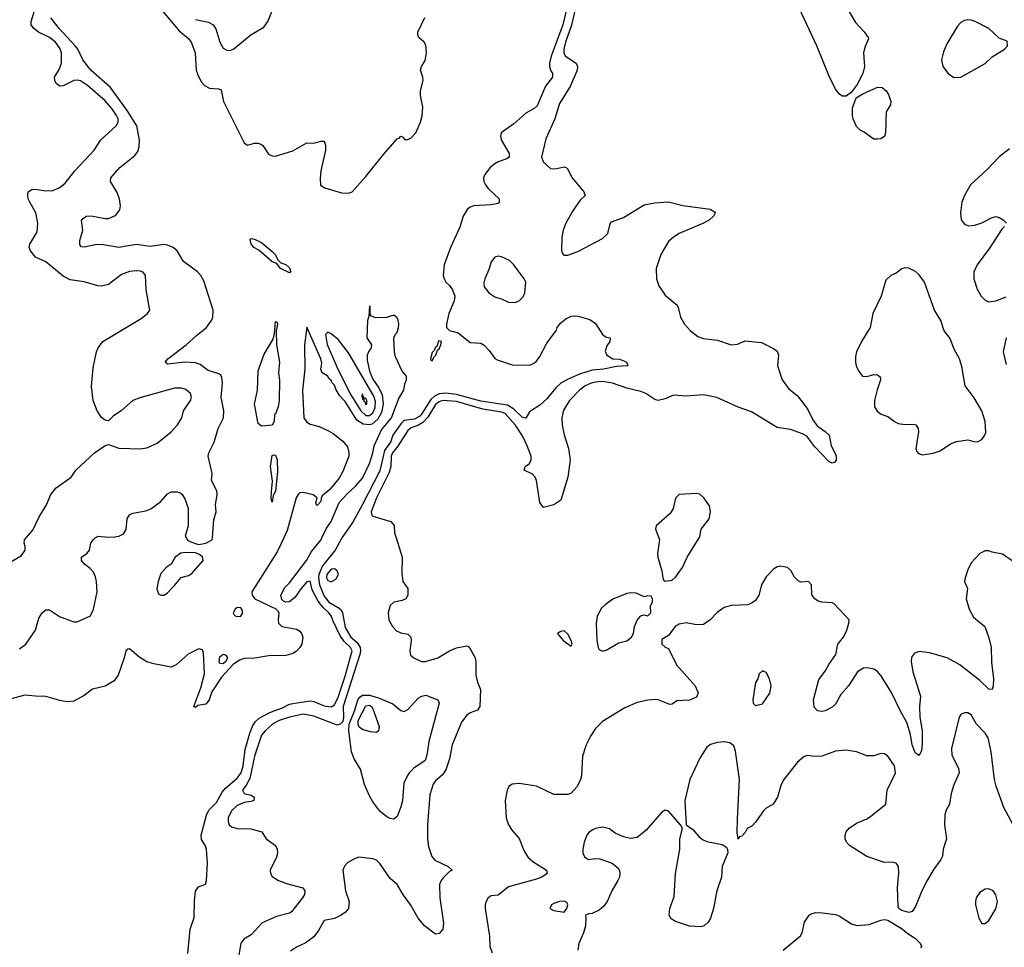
# Model space of a CAD drawing. Header units: inches. Extents: x 1550315 to 1685896, y 510706 to 640504.
# Tile 303 of 452: x 1640680 to 1646340, y 587646 to 592980. Entities that reach past the tile are written whole.
import ezdxf

# ---------------------------------------------------------------- set-up
doc = ezdxf.new("R2010")
doc.units = ezdxf.units.IN
doc.header["$MEASUREMENT"] = 0
doc.layers.add('B6548', color=7, linetype='Continuous')
doc.layers.add('B6549', color=7, linetype='Continuous')

msp = doc.modelspace()

# ---------------------------------------------------------------- linework, layer by layer
at = {"layer": 'B6548', "color": 5}
for points, elevation in [([(1640342.8, 590000), (1640344.9, 589990), (1640341, 589950), (1640412, 589930), (1640510.3, 589930.3), (1640545.8, 589925.8), (1640558.6, 589918.5), (1640586, 589890), (1640610, 589852), (1640690, 589899.3), (1640711.3, 589930), (1640711.5, 589950), (1640705.1, 589970), (1640707.6, 589990), (1640716.3, 590000)], 480), ([(1642198, 590000), (1642159.3, 589920.7), (1642014.2, 589690), (1642015.5, 589670), (1642030.9, 589650), (1642151.7, 589591.7), (1642161.9, 589581.9), (1642168.4, 589570), (1642164.5, 589530), (1642167.7, 589510), (1642186.4, 589490), (1642270, 589474.5), (1642290, 589463.1), (1642300.3, 589450), (1642306.4, 589430), (1642300.9, 589390), (1642289.8, 589370), (1642270, 589349.2), (1642250, 589335.9), (1642210, 589323.6), (1642110, 589323), (1642031.4, 589308.6), (1641970, 589306.3), (1641942.4, 589297.6), (1641907.6, 589272.4), (1641839.8, 589200.2), (1641784, 589116), (1641768.6, 589070), (1641750, 589043.2), (1641703.3, 589036.7), (1641690, 589024.6), (1641680.5, 589030), (1641721.5, 589138.5), (1641742, 589218), (1641736.7, 589336.7), (1641730, 589356.4), (1641710, 589363.1), (1641648.9, 589331.1), (1641579.3, 589270), (1641550, 589257.3), (1641450, 589276.4), (1641410, 589288.5), (1641370, 589311.8), (1641310, 589363), (1641300.5, 589359.5), (1641290, 589351), (1641280.7, 589310), (1641246, 589210), (1641222.2, 589177.7), (1641170, 589148), (1641099, 589130), (1641050, 589094.8), (1640990, 589062), (1640950, 589058), (1640910, 589064.4), (1640830, 589088.9), (1640770, 589089.2), (1640710, 589095.9), (1640609.3, 589070)], 440), ([(1640677.8, 589362.2), (1640714.5, 589390), (1640769.5, 589470), (1640790, 589538), (1640809.2, 589570), (1640830, 589586.8), (1640850, 589587.3), (1640908.4, 589548.4), (1640990, 589517), (1641010, 589518), (1641087.3, 589552.7), (1641103.1, 589590), (1641124, 589690), (1641121.2, 589750), (1641116, 589776), (1641103.6, 589803.6), (1641084.9, 589824.9), (1641051.5, 589850), (1641035.6, 589870), (1641035.1, 589890), (1641065.2, 589910), (1641081.2, 589930), (1641089.3, 589970), (1641101.2, 589990), (1641112.7, 590000)], 460), ([(1641637, 590000), (1641646, 589986), (1641687.5, 589967.5), (1641710, 589962.6), (1641749.8, 589970.2), (1641786.6, 589990), (1641787.3, 590000)], 460), ([(1641645.2, 587610), (1641659, 587750), (1641682.6, 587817.4), (1641685, 587915), (1641691.1, 587968.9), (1641707.1, 587992.9), (1641747.3, 588010), (1641752.7, 588030), (1641759.3, 588130), (1641752.5, 588207.5), (1641748.4, 588230), (1641725.5, 588265.5), (1641722.2, 588290), (1641753.8, 588406.2), (1641766.1, 588433.9), (1641810, 588478.5), (1641842.8, 588537.2), (1641860.5, 588559.5), (1641930, 588619.2), (1641953.6, 588650), (1641964.5, 588690), (1641976, 588784), (1642002.3, 588877.7), (1642019.1, 588920.9), (1642034.8, 588945.2), (1642056.3, 588963.7), (1642121.1, 588998.9), (1642190, 589023.7), (1642230, 589043.7), (1642250, 589048.1), (1642350, 589062.6), (1642370, 589060.4), (1642430, 589035.2), (1642470.6, 589029.4), (1642490, 589039.5), (1642510, 589085.3), (1642550, 589205), (1642591.5, 589350), (1642580.8, 589370), (1642544, 589404), (1642520.5, 589440.5), (1642480.8, 589520.8), (1642470, 589552.1), (1642457, 589570), (1642421.6, 589601.6), (1642396.2, 589636.2), (1642361.2, 589701.2), (1642350, 589751.1), (1642330, 589747.7), (1642297.3, 589710), (1642261.7, 589658.4), (1642230, 589632.9), (1642210, 589630.1), (1642196.4, 589636.4), (1642186.7, 589646.7), (1642181.4, 589670), (1642204.5, 589715.5), (1642230, 589742.3), (1642327.8, 589870), (1642357.8, 589922.2), (1642410, 589986.4), (1642416.5, 590000)], 440), ([(1642531.3, 590000), (1642526.7, 589993.3), (1642493.2, 589930), (1642421, 589839), (1642399.1, 589790), (1642397, 589770), (1642403.6, 589730), (1642430, 589664.4), (1642457.3, 589630), (1642516.6, 589596.6), (1642526.6, 589586.6), (1642535, 589570), (1642550, 589484.7), (1642582.4, 589430), (1642618.9, 589398.9), (1642637.4, 589370), (1642639.2, 589350), (1642634.9, 589330), (1642538.3, 589030), (1642541.1, 588970), (1642536.2, 588943.8), (1642522.7, 588930), (1642504.2, 588924.2), (1642370, 588975.9), (1642310, 588985.8), (1642230.3, 588970), (1642171.7, 588950), (1642132.4, 588930), (1642090, 588891.6), (1642070, 588866.3), (1642030, 588744.4), (1642002.6, 588617.4), (1641982, 588578), (1641960.7, 588550), (1641970.2, 588530.2), (1642010, 588520.2), (1642028.2, 588510), (1642025.5, 588490), (1642010, 588483.5), (1641970, 588478.2), (1641930, 588460.7), (1641897.5, 588430), (1641878.2, 588390), (1641877.1, 588370), (1641882.8, 588350), (1641898, 588338), (1641930, 588329.6), (1642007.5, 588327.5), (1642072.4, 588310), (1642096.4, 588270), (1642150.9, 588230.9), (1642160.3, 588210), (1642161.5, 588190), (1642155.8, 588164.2), (1642118.7, 588090), (1642120.4, 588070), (1642130, 588054), (1642166.8, 588030), (1642212.7, 588012.7), (1642308, 587988), (1642319.1, 587970), (1642316, 587950), (1642304.7, 587930), (1642242.4, 587850), (1642230, 587843.1), (1642156, 587824), (1642074.2, 587785.8), (1642010, 587718.7), (1641967.6, 587692.4), (1641950.3, 587669.7), (1641933.3, 587566.7)], 460), ([(1642843.3, 590000), (1642877.3, 589890), (1642876.2, 589796.2), (1642882, 589750), (1642910.3, 589710), (1642910.2, 589670.2), (1642898.6, 589650), (1642878.9, 589641.1), (1642830, 589631.4), (1642808.4, 589611.6), (1642798.3, 589570), (1642801.4, 589530), (1642821.8, 589490), (1642845, 589465), (1642870, 589453.4), (1642910, 589446.7), (1642927.8, 589430), (1642930.8, 589409.2), (1642922.9, 589350), (1642926.1, 589326.1), (1642944.4, 589310), (1642990, 589290.2), (1643012.7, 589290), (1643083.7, 589310), (1643150, 589351.5), (1643190, 589368), (1643250, 589380.3), (1643257, 589377), (1643270, 589363), (1643296.9, 589310), (1643301.8, 589290), (1643302.2, 589210), (1643311, 589171), (1643327.9, 589127.9), (1643324.4, 589030), (1643310.4, 589010), (1643270, 588994.2), (1643250, 588980.8), (1643219.7, 588940.3), (1643165.9, 588810), (1643149.4, 588730), (1643130, 588665.6), (1643110, 588636.9), (1643070, 588603.9), (1643055.6, 588584.4), (1643036.7, 588523.3), (1643023.4, 588350), (1643024.1, 588270), (1643030, 588225.7), (1643048.9, 588168.9), (1643066.2, 588146.2), (1643142.4, 588110), (1643166, 588090), (1643150, 588081.5), (1643113.7, 588046.3), (1643101.6, 588030), (1643093.5, 588006.5), (1643093.9, 587930), (1643115.5, 587784.5), (1643112.4, 587750), (1643090, 587725.2), (1643070, 587722), (1643006, 587770), (1642970, 587814), (1642927.4, 587887.4), (1642885, 587945), (1642850, 588008), (1642810, 588041.3), (1642750, 588127.8), (1642730, 588146.8), (1642710, 588154.6), (1642630, 588164.7), (1642604.5, 588155.5), (1642566.7, 588133.3), (1642547.1, 588112.9), (1642536.5, 588090), (1642553, 587970), (1642573.2, 587910), (1642570, 587869.7), (1642552.7, 587847.3), (1642528.2, 587830), (1642490, 587811.1), (1642430, 587799.5), (1642397.5, 587742.5), (1642370, 587706.2), (1642321.3, 587670), (1642270, 587647.5), (1642237, 587623)], 480), ([(1644353.4, 590000), (1644357, 589990), (1644346.7, 589910), (1644348.4, 589890), (1644370.6, 589810), (1644376, 589770), (1644379.6, 589759.6), (1644390, 589751.3), (1644430, 589757.3), (1644450, 589774), (1644489.6, 589830), (1644516.2, 589890), (1644585.7, 590000)], 520), ([(1646441, 589830), (1646330, 589906), (1646270, 589918), (1646250, 589926.3), (1646230, 589925.4), (1646198.7, 589910), (1646150, 589856.9), (1646130, 589817), (1646114, 589770), (1646111.7, 589750), (1646128.9, 589710), (1646120.8, 589650), (1646138, 589590), (1646163.5, 589543.5), (1646227, 589490), (1646250, 589426), (1646263.6, 589370), (1646265.7, 589285.7), (1646276.9, 589190), (1646275.8, 589150), (1646270, 589129.3), (1646250, 589129.6), (1646199.7, 589179.7), (1646083.5, 589270), (1646010.5, 589310.5), (1645910, 589338.8), (1645852.7, 589347.3), (1645823.4, 589336.6), (1645805.8, 589314.1), (1645803.7, 589290), (1645814.4, 589230), (1645858.4, 589090), (1645852.8, 589030), (1645853.6, 588970), (1645868, 588890), (1645867.3, 588812.7), (1645863, 588777), (1645850, 588749.6), (1645830, 588761.6), (1645826, 588770), (1645810.9, 588810), (1645799.6, 588870), (1645779.6, 588939.6), (1645743.4, 589003.4), (1645691.3, 589111.3), (1645629.9, 589209.9), (1645610, 589232.9), (1645590, 589245.8), (1645553.6, 589253.6), (1645530, 589251.5), (1645496.5, 589230), (1645443.8, 589150), (1645399.8, 589099.8), (1645370, 589044.2), (1645350, 589026.6), (1645310, 589006.6), (1645290, 589002.6), (1645265.7, 589005.7), (1645246.1, 589026.1), (1645242.4, 589070), (1645273.7, 589186.3), (1645310, 589233.1), (1645330, 589271.6), (1645370.8, 589330), (1645383.5, 589390), (1645414.6, 589430), (1645435.3, 589470), (1645446.4, 589510), (1645447.4, 589530), (1645360.9, 589620.9), (1645350, 589627.3), (1645290, 589630.9), (1645270, 589636.9), (1645249.6, 589650), (1645232.6, 589672.6), (1645231.1, 589731.1), (1645214, 589750), (1645170, 589746), (1645153.8, 589753.8), (1645134.5, 589774.5), (1645112.7, 589812.7), (1645093.2, 589830), (1645050, 589837.6), (1645030, 589831.6), (1645010, 589818.4), (1644970, 589777), (1644943.6, 589730), (1644928.9, 589670), (1644910, 589640.7), (1644890, 589626.6), (1644864.4, 589615.6), (1644770, 589611.9), (1644730, 589600.3), (1644688.2, 589571.8), (1644648.9, 589530), (1644610, 589503.1), (1644570, 589500.4), (1644510, 589512.3), (1644470, 589505.1), (1644448, 589490), (1644410, 589439), (1644370, 589415.3), (1644371.3, 589390), (1644390, 589371.3), (1644410, 589364.7), (1644455.3, 589270), (1644563.1, 589150), (1644580.3, 589110), (1644570, 589084.5), (1644530, 589067.8), (1644456.8, 589063.2), (1644430, 589044), (1644417.3, 589042.7), (1644350, 589069.7), (1644331.7, 589071.7), (1644290, 589067.7), (1644230, 589053.8), (1644157.6, 589022.4), (1644030, 588943.6), (1643990, 588904.2), (1643960.5, 588859.5), (1643935.5, 588810), (1643914.9, 588745.1), (1643908.9, 588631.1), (1643903.7, 588610), (1643884.4, 588570), (1643847.3, 588530), (1643830, 588523.9), (1643750, 588524.4), (1643650, 588572.7), (1643550, 588588.7), (1643510, 588584.4), (1643492, 588570), (1643481.5, 588550), (1643470.2, 588490), (1643476.5, 588390), (1643489, 588350), (1643510, 588318.4), (1643551.4, 588271.4), (1643579.6, 588199.6), (1643603.2, 588163.2), (1643630, 588139.7), (1643707.4, 588090), (1643711.7, 588070), (1643681.1, 588050), (1643650, 588038.3), (1643490, 587994.1), (1643430, 587945.7), (1643390, 587942.6), (1643372.4, 587930), (1643360.9, 587910), (1643354.6, 587890), (1643355.3, 587870), (1643379.7, 587710), (1643382.3, 587650), (1643394.8, 587614.8)], 520), ([(1646389.8, 588349.8), (1646336.5, 588450), (1646293.1, 588573.1), (1646284.1, 588610), (1646264.8, 588770), (1646247.1, 588850), (1646230, 588878), (1646179.7, 588930), (1646150, 588982.7), (1646130, 588995.1), (1646110, 588995.1), (1646092.5, 588987.5), (1646080.4, 588970), (1646035.8, 588790), (1646038.4, 588750), (1646076.7, 588676.7), (1646079.5, 588650), (1646050, 588581.2), (1646034.4, 588530), (1646025, 588470), (1646005.4, 588434.6), (1645997.9, 588410), (1645995.8, 588350), (1646006.4, 588270), (1645987.4, 588210), (1645983.7, 588170), (1645975.3, 588150), (1645930.1, 588089.9), (1645896.2, 588030), (1645865.8, 587970), (1645830, 587881.2), (1645810, 587852.7), (1645790, 587846), (1645750, 587858), (1645733.2, 587870), (1645730, 587878), (1645726.4, 587990), (1645734.2, 588074.1), (1645731.1, 588111.1), (1645717.2, 588130), (1645695.1, 588135.1), (1645650, 588132.8), (1645550, 588168.3), (1645450, 588232.3), (1645432.3, 588250), (1645425.1, 588270), (1645425.1, 588290), (1645431.5, 588310), (1645447.9, 588332), (1645490, 588359.5), (1645550, 588384.6), (1645570, 588397.4), (1645659.3, 588470), (1645666, 588550), (1645714.3, 588650), (1645707.8, 588690), (1645670, 588744.5), (1645650, 588758.4), (1645630, 588760.7), (1645590, 588747.6), (1645550, 588747.1), (1645489.2, 588770), (1645430, 588780.3), (1645370, 588773.1), (1645290, 588745.7), (1645250, 588743.5), (1645210, 588748.3), (1645190, 588742.6), (1645150.2, 588709.8), (1645071.5, 588610), (1645057.8, 588582.2), (1645035.8, 588510), (1645010, 588469.6), (1644970, 588445.2), (1644954.8, 588430), (1644910, 588365.2), (1644890, 588344), (1644862, 588330), (1644850, 588306), (1644830, 588286), (1644818, 588282), (1644810, 588268), (1644804, 588304), (1644805.4, 588385.4), (1644818, 588610), (1644793.8, 588773.8), (1644784.1, 588804.1), (1644762.7, 588822.7), (1644730, 588827), (1644690, 588822.9), (1644650, 588813), (1644630, 588797.6), (1644590, 588734), (1644532.4, 588610), (1644502.8, 588490), (1644511, 588350), (1644550, 588323), (1644583.4, 588283.4), (1644605.3, 588265.3), (1644630, 588254.7), (1644717, 588237), (1644742.8, 588222.8), (1644748, 588208), (1644750.7, 588190), (1644718.2, 588110), (1644714.2, 588050), (1644686.7, 587970), (1644668.8, 587870), (1644650, 587813.2), (1644636.3, 587790), (1644614.8, 587770), (1644596, 587764), (1644530, 587768.5), (1644450, 587795.1), (1644424.2, 587810), (1644412.8, 587830), (1644416, 587870), (1644441, 587939), (1644449.8, 588070), (1644474.5, 588210), (1644475.1, 588270), (1644489.2, 588330), (1644479, 588350), (1644410, 588429), (1644390, 588435.3), (1644370, 588424), (1644280.4, 588319.6), (1644230, 588278), (1644190, 588272.6), (1644150, 588280.5), (1644102.2, 588302.2), (1644070, 588327.3), (1644030, 588336.9), (1643990, 588329.6), (1643970, 588319.6), (1643950, 588304.2), (1643940.3, 588290), (1643924.4, 588250), (1643917.3, 588210), (1643916.5, 588190), (1643925.7, 588165.7), (1643950, 588151.8), (1643990, 588157.1), (1644014.9, 588154.9), (1644084.7, 588130), (1644120.5, 588100.5), (1644128.3, 588088.3), (1644130.3, 588070), (1644127.8, 588050), (1644118.6, 588030), (1644082.6, 587970), (1644057.3, 587910), (1644037.2, 587882.8), (1644010, 587858.7), (1643970, 587840.9), (1643950, 587839.3), (1643931.3, 587830), (1643934.8, 587814.8), (1643932.7, 587770), (1643921.3, 587730), (1643893, 587667), (1643887.6, 587630)], 540), ([(1645069, 587630), (1645167.6, 587712.4), (1645177, 587730), (1645191.8, 587790), (1645217.2, 587830), (1645230, 587839.1), (1645253.8, 587846.2), (1645295.1, 587844.9), (1645370, 587834), (1645390, 587827.2), (1645460.9, 587780.9), (1645492.1, 587772), (1645563.6, 587776.4), (1645630, 587802.6), (1645650, 587806.4), (1645670, 587803), (1645752.8, 587752.8), (1645778.8, 587730), (1645830, 587696.3), (1645856.3, 587670), (1645862.8, 587650), (1645857.1, 587642.9)], 540)]:
    msp.add_lwpolyline(points, dxfattribs=dict(at, elevation=elevation))
for points, elevation in [([(1641630, 589916.3), (1641606.7, 589913.3), (1641573, 589890), (1641550.5, 589849.5), (1641521, 589830), (1641490, 589795.3), (1641474.8, 589750), (1641467.7, 589707.7), (1641478, 589678), (1641490, 589671.3), (1641510, 589671.3), (1641530, 589684.7), (1641570, 589726), (1641606.8, 589773.2), (1641650, 589784.2), (1641670, 589794.9), (1641734, 589870), (1641730, 589892), (1641710, 589907), (1641690, 589913.6)], 460), ([(1642490, 589822.3), (1642470, 589820.7), (1642445.5, 589790), (1642443.6, 589770), (1642450, 589754.8), (1642470, 589748.1), (1642497.5, 589762.5), (1642512.2, 589790), (1642504.2, 589810)], 480), ([(1644190, 589684.2), (1644170, 589680.3), (1644090, 589647.5), (1644044.6, 589615.4), (1644024.6, 589595.4), (1643998.9, 589550), (1643993.4, 589510), (1643997.3, 589410), (1644004.4, 589370), (1644010, 589358), (1644030, 589348.9), (1644050, 589354.9), (1644123.5, 589396.5), (1644170, 589408.9), (1644197, 589430), (1644207.3, 589450), (1644214.7, 589490), (1644230, 589527.3), (1644250, 589551.3), (1644270, 589558), (1644290, 589552), (1644308, 589570), (1644306, 589610), (1644318, 589630), (1644318, 589650), (1644310, 589666), (1644290, 589668), (1644270, 589662), (1644222.7, 589682.7)], 520), ([(1641930, 589599.7), (1641918.4, 589590), (1641907, 589570), (1641913.7, 589553.7), (1641930, 589548.7), (1641950, 589550.8), (1641962, 589570), (1641956.9, 589590), (1641950, 589598.4)], 460), ([(1643810, 589465.2), (1643790, 589462), (1643772, 589450), (1643802.8, 589410), (1643850, 589378), (1643855.1, 589390), (1643849.2, 589410), (1643830, 589446)], 520), ([(1641850, 589275.6), (1641830, 589277.2), (1641826.2, 589290), (1641830, 589315.5), (1641850, 589332.4), (1641865.3, 589325.3), (1641873.8, 589310), (1641864.4, 589290)], 440), ([(1644950, 589235.3), (1644930, 589218), (1644922.8, 589190), (1644910, 589168), (1644894.8, 589070), (1644896, 589050), (1644910, 589036), (1644950, 589046.8), (1644991.9, 589108.1), (1644999.3, 589150), (1644989.1, 589189.1), (1644970, 589226)], 540), ([(1642890, 589002.4), (1642910, 589013.8), (1642970, 589078.7), (1642990.3, 589090.3), (1643015.1, 589095.1), (1643082.8, 589070), (1643090.2, 589050.2), (1643031.5, 588830), (1643020.8, 588750), (1643010, 588721), (1642944.5, 588675.5), (1642918, 588650), (1642906.5, 588630), (1642888.2, 588590), (1642879.6, 588490), (1642870, 588454), (1642850, 588399), (1642830, 588382.7), (1642810, 588386.6), (1642790, 588397), (1642750, 588429.6), (1642710, 588482.4), (1642690, 588517.7), (1642662.5, 588582.5), (1642638.3, 588670), (1642603.1, 588730), (1642587.2, 588770), (1642572.1, 588890), (1642572.8, 588930), (1642605.4, 589010), (1642623.7, 589070), (1642634.8, 589085.2), (1642650, 589095.2), (1642690, 589096), (1642741.4, 589081.4), (1642825.1, 589045.1), (1642870, 589008.1)], 460), ([(1642730, 588881.1), (1642695.3, 588884.7), (1642650, 588897.7), (1642631.3, 588911.3), (1642624.4, 588924.4), (1642625.3, 588950), (1642670, 589035.5), (1642690, 589037.5), (1642702, 589030), (1642710, 589016.5), (1642745.1, 588914.9), (1642742.4, 588890)], 440), ([(1646250, 587982.7), (1646230, 587980.9), (1646198, 587962), (1646178, 587930), (1646174.9, 587910), (1646174.9, 587890), (1646194, 587814), (1646210, 587782), (1646230, 587782), (1646250, 587801), (1646290, 587866.8), (1646300.7, 587910), (1646290, 587948.7), (1646276, 587970)], 560), ([(1643812.2, 587912.3), (1643782, 587910), (1643750, 587898), (1643736, 587890), (1643727.3, 587870), (1643750, 587857.3), (1643810, 587848), (1643824.5, 587870), (1643831.1, 587890), (1643824.5, 587904.5)], 540)]:
    msp.add_lwpolyline(points, close=True, dxfattribs=dict(at, elevation=elevation))
at = {"layer": 'B6549', "color": 5}
for points, elevation in [([(1645409.1, 593090), (1645484.6, 592964.6), (1645534.9, 592910), (1645556.7, 592876.7), (1645558.4, 592870), (1645538.2, 592821.8), (1645530.2, 592790), (1645535.3, 592710), (1645526, 592670), (1645493.3, 592606.7), (1645458.9, 592561.1), (1645430, 592540.4), (1645410, 592540.3), (1645394.7, 592550), (1645370, 592579.8), (1645330, 592658.9), (1645262.7, 592830), (1645161.9, 593041.9)], 480), ([(1640716.3, 590000), (1640755.2, 590044.8), (1640790, 590117.1), (1640833.5, 590190), (1640858, 590250), (1640890, 590288.4), (1640975.1, 590350), (1641002.7, 590390), (1641109.7, 590490.3), (1641170, 590530.8), (1641190, 590537.3), (1641250, 590516.4), (1641371.9, 590511.9), (1641410, 590517.7), (1641470, 590544), (1641550, 590610.3), (1641586.2, 590650), (1641611, 590690), (1641620.5, 590730), (1641662.2, 590790), (1641666.9, 590810), (1641660.5, 590830), (1641633.8, 590853.8), (1641610, 590862), (1641570, 590862), (1641370, 590805.4), (1641330.7, 590790), (1641262.8, 590730), (1641218.3, 590701.7), (1641190, 590674), (1641170, 590677.2), (1641150, 590693.2), (1641125.1, 590730), (1641102, 590790), (1641092.3, 590870), (1641101.4, 590978.6), (1641121.1, 591070), (1641130, 591093.4), (1641158.4, 591130), (1641378.1, 591261.9), (1641414, 591290), (1641427.3, 591310), (1641407.3, 591427.3), (1641402.6, 591510), (1641390, 591527.6), (1641373.5, 591533.5), (1641350, 591536.1), (1641310, 591531.8), (1641264.6, 591515.4), (1641190, 591456.5), (1641150, 591447.5), (1641128.8, 591448.8), (1641050, 591472.7), (1640970, 591484.4), (1640930, 591505.2), (1640830, 591587), (1640770, 591615), (1640741, 591650), (1640733.5, 591670), (1640737.2, 591690), (1640779.2, 591760.8), (1640783.7, 591810), (1640771.9, 591870), (1640737.4, 591930), (1640728.9, 591950), (1640726.2, 591973.8), (1640729.1, 591990.9), (1640750, 592002.8), (1640770, 592005.4), (1640830, 591995.3), (1640870, 591997.8), (1640907.2, 592012.8), (1640940.8, 592039.2), (1640996.8, 592110), (1641108.5, 592230), (1641145.3, 592290), (1641234, 592370), (1641245.9, 592390), (1641244.8, 592410), (1641236.7, 592430), (1641210, 592469.9), (1641170, 592513), (1641070, 592601.6), (1641030, 592627.9), (1641010, 592633), (1640990, 592629.9), (1640930, 592599.8), (1640910, 592598.4), (1640890, 592612.8), (1640880.7, 592630), (1640878.9, 592650), (1640906.2, 592693.8), (1640920.4, 592730), (1640919.6, 592790), (1640910, 592816.8), (1640885.7, 592850), (1640850, 592877.7), (1640787.9, 592907.9), (1640759.9, 592930), (1640746.4, 592950), (1640745, 592970), (1640771.2, 593050)], 480), ([(1641504.4, 593024.4), (1641596.4, 592916.4), (1641651.3, 592870), (1641667.6, 592847.6), (1641687.6, 592790), (1641694.8, 592690), (1641702.9, 592662.9), (1641723, 592623), (1641741.3, 592601.3), (1641770, 592585.4), (1641823.1, 592583.1), (1641837.2, 592577.2), (1641850.7, 592510), (1641970, 592271), (1641990, 592258.8), (1642030, 592270.6), (1642050, 592270.6), (1642065.2, 592265.2), (1642076.4, 592256.4), (1642110, 592206.8), (1642130, 592196.3), (1642150, 592195.5), (1642250, 592226), (1642330, 592271), (1642370.9, 592270.9), (1642410, 592280.7), (1642430, 592281), (1642437.7, 592257.7), (1642437.8, 592230), (1642411.5, 592110), (1642406.6, 592066.6), (1642409.1, 592029.1), (1642433.1, 592013.1), (1642530, 591983.6), (1642570, 591982.3), (1642590, 591989.2), (1642670, 592077.8), (1642770, 592204.9), (1642850, 592294.9), (1642860.9, 592299.1), (1642871.1, 592311.1), (1642884.7, 592304.7), (1642892, 592292), (1642910, 592291.3), (1642930, 592301), (1642957.2, 592330), (1642982.7, 592390), (1642993, 592427), (1642996.2, 592476.2), (1642983.2, 592543.2), (1642982.7, 592570), (1642998.4, 592630), (1642997, 592650), (1642984, 592690), (1642988.7, 592710), (1643010, 592744.7), (1643018.7, 592790), (1643014.3, 592834.3), (1643005.2, 592850), (1642976, 592876), (1642968.7, 592890), (1642969.1, 592909.1), (1643008.1, 592991.9)], 460), ([(1641690, 592981.3), (1641765.4, 592965.4), (1641792.1, 592950), (1641807.8, 592927.8), (1641830.2, 592850.2), (1641850, 592816.4), (1641870, 592804.2), (1641890, 592802.6), (1641910, 592811.8), (1642010, 592894.4), (1642082.9, 592937.1), (1642106.6, 592970), (1642136.3, 593043.7)], 480), ([(1643821.3, 593030), (1643801.6, 592950), (1643734.3, 592770), (1643724.3, 592730), (1643724.3, 592710), (1643730, 592690.3), (1643742.6, 592670), (1643742.8, 592650), (1643701.5, 592598.5), (1643654.9, 592485.1), (1643637.5, 592470), (1643590, 592443.4), (1643519.6, 592380.4), (1643448.1, 592330), (1643442.8, 592310), (1643448.1, 592290), (1643492.4, 592210), (1643493.7, 592190), (1643479.9, 592180.1), (1643430, 592162.7), (1643410, 592150.8), (1643384, 592130), (1643352.9, 592090), (1643346.3, 592070), (1643347.4, 592050), (1643357.4, 592030), (1643372, 592010), (1643435.3, 591950), (1643436, 591930), (1643430, 591923.5), (1643390, 591914.8), (1643290, 591909.8), (1643270, 591901.8), (1643252.2, 591887.8), (1643229.4, 591850.6), (1643210, 591787.8), (1643155.9, 591670), (1643119.4, 591570), (1643114.4, 591510), (1643118.8, 591490), (1643130.1, 591470), (1643151, 591451), (1643167.5, 591427.5), (1643180.7, 591390), (1643177.4, 591362.6), (1643146.6, 591290), (1643132.4, 591230), (1643133.7, 591210), (1643150, 591193.7), (1643199.8, 591179.8), (1643270, 591123.2), (1643330, 591119.8), (1643350, 591108), (1643377.8, 591077.8), (1643410, 591031.3), (1643423.5, 591023.5), (1643510, 590995.2), (1643610, 590994.4), (1643630, 591001.6), (1643650, 591016.4), (1643670, 591042.4), (1643710, 591120.3), (1643765.2, 591194.8), (1643770, 591210.5), (1643790, 591237.3), (1643819.3, 591260.7), (1643850, 591274.4), (1643870, 591277.1), (1643890, 591275.5), (1643956.1, 591256.1), (1643990, 591234), (1644030.4, 591170.4), (1644050, 591154.8), (1644074, 591150), (1644071.3, 591130), (1644055.5, 591104.5), (1644045.4, 591074.6), (1644054, 591050), (1644090, 591030.3), (1644127.4, 591027.4), (1644156.5, 591016.5), (1644167.3, 591010), (1644176, 590990), (1644110, 590984.9), (1644036.3, 590970), (1643970, 590964.1), (1643898.5, 590941.5), (1643828.1, 590911.9), (1643790.5, 590889.5), (1643758.8, 590861.2), (1643710, 590800.4), (1643670, 590762.9), (1643610, 590725.2), (1643590, 590689.5), (1643570, 590693), (1643520.9, 590740.9), (1643484, 590764), (1643330, 590787.1), (1643190, 590825.4), (1643130, 590832.5), (1643090, 590828), (1643064.1, 590815.9), (1643043.1, 590796.9), (1642990, 590711.2), (1642979, 590701), (1642950, 590683), (1642890, 590676.1), (1642870, 590655.6), (1642824.7, 590590), (1642810.4, 590550), (1642776.6, 590503.4), (1642750, 590386.3), (1642650, 590192.3), (1642594.2, 590090), (1642531.3, 590000)], 460), ([(1643870.5, 593030.5), (1643851.3, 592948.7), (1643816.2, 592850), (1643807.4, 592810), (1643807.5, 592787.5), (1643816.5, 592770), (1643878.5, 592730), (1643887, 592710), (1643883.3, 592690), (1643844.7, 592595.3), (1643782.4, 592497.6), (1643755.4, 592410), (1643704.3, 592295.7), (1643679.7, 592190), (1643690, 592161.3), (1643730, 592124.3), (1643758.3, 592121.7), (1643810, 592134), (1643826.8, 592126.8), (1643855.5, 592070), (1643921.7, 591990), (1643930.3, 591970), (1643899.8, 591940.2), (1643858.9, 591881.1), (1643819.2, 591810), (1643803.2, 591770), (1643796, 591730), (1643794.6, 591654.6), (1643798, 591638), (1643806.9, 591626.9), (1643830, 591625.2), (1643891.7, 591648.3), (1644030, 591721.2), (1644060.3, 591750), (1644073, 591807), (1644082, 591818), (1644150, 591842), (1644270, 591915.5), (1644330, 591926), (1644410, 591932.7), (1644491.7, 591911.7), (1644649.7, 591890.3), (1644674.3, 591874.3), (1644678, 591870), (1644668.2, 591850), (1644644.9, 591830), (1644610, 591809.8), (1644470, 591749.8), (1644437.8, 591730), (1644410, 591704.8), (1644365, 591630), (1644338, 591550), (1644340.2, 591490), (1644353.8, 591450), (1644390, 591396.9), (1644458.6, 591338.6), (1644465.7, 591325.7), (1644479.1, 591270), (1644500.6, 591230), (1644536, 591190), (1644577.9, 591157.9), (1644610, 591146.4), (1644690, 591136.3), (1644770, 591110.7), (1644805.7, 591114.3), (1644850, 591132.6), (1644944.5, 591124.5), (1645013.4, 591090), (1645034.3, 591074.3), (1645041.7, 591050), (1645036.1, 590990), (1645062.3, 590910), (1645099.4, 590859.4), (1645150, 590816.5), (1645190, 590767), (1645210, 590737.6), (1645238.9, 590678.9), (1645264.2, 590644.2), (1645310, 590612.6), (1645332.6, 590590), (1645344.9, 590530), (1645373.8, 590473.8), (1645372.5, 590447.5), (1645364.5, 590435.5), (1645350.4, 590429.6), (1645330, 590439.5), (1645250, 590523.1), (1645204.6, 590584.6), (1645179.2, 590599.2), (1645110, 590623.6), (1645034.5, 590634.5), (1644885.7, 590725.7), (1644810, 590752.7), (1644687.8, 590807.8), (1644610, 590822.8), (1644510, 590814.9), (1644438.5, 590821.5), (1644390, 590799.4), (1644350, 590791.2), (1644330, 590795.3), (1644278, 590830), (1644250, 590842), (1644170, 590862), (1644087.6, 590890), (1644030, 590899.7), (1643990, 590895.2), (1643965.3, 590890), (1643930, 590873.9), (1643897.5, 590850), (1643840.2, 590790), (1643805, 590735), (1643795.7, 590690), (1643798.8, 590650), (1643810, 590593), (1643834.6, 590514.6), (1643843.9, 590450), (1643830, 590348.7), (1643790, 590217.2), (1643750, 590189.6), (1643690, 590174.5), (1643670, 590204), (1643651.3, 590330), (1643642.6, 590350), (1643626.9, 590366.9), (1643579.1, 590390), (1643586.2, 590410), (1643610, 590428.6), (1643620.1, 590450), (1643618.8, 590470), (1643597.1, 590530), (1643570, 590586.4), (1643530, 590648.3), (1643470, 590714.6), (1643450, 590722.8), (1643341.3, 590741.3), (1643190, 590784), (1643110, 590790.5), (1643090, 590782.8), (1643070, 590767.3), (1643025.6, 590694.4), (1642997.1, 590662.9), (1642972, 590648), (1642930, 590633.7), (1642910, 590617.8), (1642853.1, 590526.9), (1642822.6, 590490), (1642815.9, 590470), (1642812.5, 590410), (1642803.3, 590376.7), (1642730, 590230.7), (1642700.7, 590150), (1642703.7, 590130), (1642710, 590124.6), (1642813.8, 590093.8), (1642831.7, 590071.7), (1642834, 590030), (1642843.3, 590000)], 480), ([(1641787.3, 590000), (1641795.3, 590104.7), (1641809.5, 590150), (1641805.6, 590190), (1641814, 590250), (1641812.3, 590270), (1641782.7, 590330), (1641786.6, 590370), (1641762.9, 590470), (1641767.6, 590490), (1641796.9, 590550), (1641819.7, 590630), (1641850.7, 590690), (1641852.2, 590730), (1641838.5, 590810), (1641844.6, 590890), (1641841.8, 590921.8), (1641835.3, 590935.3), (1641824.2, 590944.2), (1641762.3, 590962.3), (1641716.7, 590996.7), (1641690, 591007), (1641630, 591010.6), (1641530, 590998.9), (1641515.6, 591010), (1641531.3, 591030), (1641636.4, 591110), (1641695, 591165), (1641753.1, 591210), (1641781.8, 591250), (1641790.7, 591270), (1641792.3, 591310), (1641737.8, 591477.8), (1641719.9, 591510), (1641702.6, 591530), (1641620.4, 591590), (1641584.5, 591650), (1641560.9, 591670), (1641530, 591684.2), (1641510, 591686.4), (1641430, 591676.7), (1641350, 591686.4), (1641250, 591669.4), (1641150, 591688.2), (1641113.9, 591686.1), (1641050, 591671.2), (1641034.7, 591674.7), (1641025.3, 591685.3), (1641026, 591710), (1641043, 591770), (1641035.1, 591824.9), (1641042.8, 591837.2), (1641064, 591850), (1641090, 591852.6), (1641170, 591836), (1641190, 591837), (1641230, 591854.9), (1641254.3, 591885.7), (1641259.7, 591910), (1641253, 591950), (1641238, 591990), (1641201.3, 592050), (1641203.6, 592070), (1641254.6, 592130), (1641341.1, 592198.9), (1641358.3, 592221.7), (1641367.2, 592250), (1641367.9, 592287.9), (1641353.1, 592370), (1641298, 592458), (1641200.9, 592590), (1641089.2, 592689.2), (1641041.7, 592750), (1641012.8, 592810), (1640997.7, 592830), (1640905.6, 592930), (1640858.4, 592990)], 460), ([(1646370, 592236.5), (1646310, 592190.9), (1646241.7, 592118.3), (1646144.9, 592030), (1646110.3, 591970), (1646095.3, 591930), (1646087.9, 591870), (1646091.8, 591830), (1646110, 591803.7), (1646133.9, 591793.9), (1646170, 591797.8), (1646210, 591811.1), (1646270, 591842.6), (1646290, 591848.1), (1646310, 591843.2), (1646333.1, 591830), (1646351.6, 591810)], 520), ([(1646341.3, 591790), (1646325.3, 591774.7), (1646253.9, 591666.1), (1646183, 591570), (1646165, 591530), (1646164.9, 591490), (1646184, 591430), (1646207.3, 591390), (1646230, 591367), (1646250, 591358.5), (1646290, 591362.7), (1646350, 591386.8)], 520), ([(1642416.5, 590000), (1642443.7, 590056.3), (1642470, 590094.7), (1642516.8, 590203.2), (1642563.9, 590256.1), (1642610, 590296.8), (1642650, 590343.2), (1642690, 590427.3), (1642710, 590489.5), (1642716.9, 590530), (1642758.5, 590621.5), (1642816.7, 590690), (1642858.5, 590801.5), (1642887, 590850), (1642893.4, 590886.6), (1642903, 590910), (1642904, 590930), (1642878.3, 590958.3), (1642840.6, 591040.6), (1642833.4, 591070), (1642830.8, 591149.2), (1642838, 591170), (1642850, 591182), (1642857.1, 591210), (1642859.5, 591230), (1642854.9, 591254.9), (1642848.1, 591268.1), (1642830, 591281), (1642787.9, 591267.9), (1642724.7, 591264.7), (1642698, 591278), (1642694, 591290), (1642694, 591330), (1642690, 591334), (1642687.3, 591272.7), (1642678, 591250), (1642675.3, 591150), (1642702, 591110), (1642699, 591090), (1642685.8, 591074.2), (1642676.9, 591050), (1642677.7, 591022.3), (1642690, 590958.4), (1642710, 590912.4), (1642743.9, 590863.9), (1642763.3, 590823.3), (1642769.1, 590770), (1642759.6, 590720.4), (1642737.7, 590682.3), (1642705.5, 590654.5), (1642690, 590650.1), (1642653.3, 590653.3), (1642617.4, 590677.4), (1642550, 590784), (1642518.4, 590818.4), (1642496.2, 590856.2), (1642490, 590878.8), (1642474.1, 590894.1), (1642470, 590906), (1642456.7, 590916.7), (1642450, 590930.5), (1642418.8, 590950), (1642410.7, 590970), (1642415.6, 591004.4), (1642410.8, 591030), (1642330, 591212), (1642316.9, 591110), (1642318, 590970), (1642305.9, 590850), (1642312.3, 590690), (1642330, 590665), (1642350, 590655), (1642401.5, 590641.5), (1642455.4, 590615.4), (1642481.1, 590601.1), (1642536.2, 590556.2), (1642564.4, 590524.4), (1642572.1, 590492.1), (1642571.6, 590470), (1642537.3, 590382.7), (1642516.6, 590343.4), (1642461.8, 590278.2), (1642418.7, 590241.3), (1642411.9, 590228.1), (1642410.7, 590210), (1642394.3, 590190), (1642390, 590186.9), (1642385.3, 590190), (1642382.8, 590202.8), (1642388.8, 590230), (1642367.2, 590247.2), (1642310, 590262), (1642290, 590259.3), (1642279.9, 590250), (1642269.5, 590230), (1642216.5, 590043.5), (1642198.7, 590001.3), (1642198, 590000)], 440), ([(1646351.2, 591150), (1646334, 591070), (1646350, 590997.3)], 520), ([(1641112.7, 590000), (1641116.6, 590003.4), (1641130, 590010.5), (1641190, 590004.4), (1641226.6, 590006.6), (1641250, 590010.4), (1641276.6, 590023.4), (1641291.4, 590048.6), (1641297.6, 590110), (1641310, 590132.4), (1641330, 590142), (1641403.7, 590156.3), (1641433.2, 590166.8), (1641491.1, 590208.9), (1641530, 590254.4), (1641550, 590264.4), (1641585.5, 590265.5), (1641600.5, 590260.5), (1641614, 590250), (1641630, 590221), (1641648.2, 590170), (1641648.7, 590070), (1641630.5, 590010), (1641637, 590000)], 460), ([(1644585.7, 590000), (1644590, 590006.8), (1644596.9, 590050), (1644643.6, 590110), (1644651.5, 590150), (1644644.4, 590184.4), (1644611.6, 590230), (1644590, 590251.5), (1644570, 590256.3), (1644470, 590249.8), (1644450, 590228), (1644436.5, 590170), (1644419.5, 590140.5), (1644338.3, 590070), (1644335.3, 590050), (1644353.4, 590000)], 520)]:
    msp.add_lwpolyline(points, dxfattribs=dict(at, elevation=elevation))
for points, elevation in [([(1646130, 592978.3), (1646110, 592975.4), (1646090, 592963.5), (1646070, 592942.4), (1646010, 592841.6), (1645990, 592796), (1645978, 592750), (1645986.4, 592710), (1646017.1, 592670), (1646050, 592647.2), (1646090, 592648.9), (1646230, 592728.8), (1646270, 592766), (1646341.2, 592810), (1646358, 592830), (1646356, 592856), (1646310, 592873.6), (1646250, 592929.7), (1646172.7, 592970), (1646150, 592977.7)], 520), ([(1645590, 592293.2), (1645570, 592306), (1645534.2, 592334.2), (1645510, 592346.3), (1645490, 592365.6), (1645470, 592409.4), (1645466.4, 592430), (1645467.4, 592472.6), (1645488.5, 592531.5), (1645525.5, 592554.5), (1645610, 592592.9), (1645638, 592590), (1645661.3, 592570), (1645673.4, 592550), (1645687.3, 592510), (1645686, 592490), (1645661, 592450), (1645657.3, 592330), (1645650, 592308), (1645630, 592295.3), (1645610, 592293.2)], 480), ([(1642230, 591523.6), (1642178.4, 591550), (1642157.7, 591577.7), (1642130, 591588), (1642054.5, 591654.5), (1642025.2, 591670), (1642009.2, 591690.8), (1642004.7, 591715.3), (1642010, 591722), (1642030, 591717.3), (1642070, 591698), (1642130, 591647), (1642150, 591628.5), (1642161.8, 591601.8), (1642181.2, 591581.2), (1642210, 591572.9), (1642230, 591553.4), (1642239.1, 591530)], 440), ([(1643430, 591619.8), (1643410, 591614.6), (1643390, 591587.6), (1643376.8, 591543.2), (1643352.8, 591490), (1643347.8, 591467.8), (1643350, 591444), (1643377.1, 591410), (1643410, 591386.7), (1643453.7, 591373.7), (1643490, 591356.3), (1643526, 591354), (1643550, 591362.8), (1643574, 591386), (1643582.7, 591410), (1643589, 591470), (1643579, 591490), (1643519.6, 591570), (1643494.8, 591594.8), (1643450, 591616)], 480), ([(1645767.1, 591552.9), (1645750, 591547.8), (1645717.2, 591522.8), (1645687.7, 591510), (1645658.3, 591481.7), (1645631.1, 591390), (1645584.7, 591290), (1645568.2, 591210), (1645518.2, 591130), (1645490.2, 591070), (1645484, 591044), (1645483.6, 591010), (1645487.4, 590990), (1645501.1, 590961.1), (1645524, 590930), (1645548.9, 590928.9), (1645590, 590939.8), (1645610, 590938.3), (1645626.5, 590926.5), (1645628.6, 590910), (1645607.9, 590852.1), (1645592.9, 590790), (1645594.3, 590754.3), (1645608.3, 590728.3), (1645632.6, 590712.6), (1645670, 590698.4), (1645708.6, 590668.6), (1645730, 590658.3), (1645770, 590652.5), (1645814.8, 590654.8), (1645830.3, 590650.3), (1645844.4, 590630), (1645847.1, 590610), (1645831.7, 590511.7), (1645836.3, 590496.3), (1645845.6, 590485.6), (1645870, 590476.9), (1645930, 590486.6), (1645970, 590501.3), (1646030, 590540.2), (1646064.9, 590555.1), (1646130, 590564.2), (1646170, 590552.2), (1646190, 590554.9), (1646210, 590566.4), (1646228, 590590), (1646232.8, 590607.2), (1646230.5, 590670), (1646210, 590731.2), (1646165.7, 590805.7), (1646115.5, 590875.5), (1646094.6, 590985.4), (1646081.4, 591030), (1646049, 591090), (1646027.7, 591147.7), (1645994.7, 591190), (1645974.5, 591250), (1645938.7, 591310), (1645881.5, 591470), (1645850, 591512.6), (1645830, 591531.1), (1645790, 591550.9)], 520), ([(1642070, 590642), (1642050, 590658), (1642028.5, 590770), (1642045.7, 590850), (1642050, 590960.7), (1642084.2, 591055.8), (1642137.2, 591142.8), (1642144.4, 591175.6), (1642150, 591244.7), (1642158.8, 591238.8), (1642161, 591230), (1642153.1, 591190), (1642155.9, 591110), (1642173.1, 591010), (1642166.4, 590950), (1642173.7, 590906.3), (1642171.5, 590790), (1642166.2, 590753.8), (1642150, 590713.2), (1642144.7, 590710), (1642142, 590670), (1642130, 590649)], 440), ([(1642450, 591184), (1642436.9, 591170), (1642447.4, 591112.6), (1642509.1, 590970), (1642583.8, 590823.8), (1642640.1, 590730), (1642670, 590703.4), (1642690, 590703.9), (1642710, 590720.3), (1642723.4, 590750), (1642724.3, 590784.3), (1642715.1, 590815.1), (1642570, 591064.4), (1642510, 591140.7), (1642470, 591174)], 460), ([(1643090, 591134.3), (1643087.8, 591132.2), (1643078.4, 591101.6), (1643070, 591096.3), (1643062.3, 591077.7), (1643050, 591066), (1643040.3, 591030), (1643042.3, 591022.3), (1643050, 591018.4), (1643060.5, 591039.5), (1643071.7, 591050), (1643080.4, 591079.6), (1643090, 591087.4), (1643101, 591110), (1643104.5, 591130)], 460), ([(1642650, 590829.3), (1642645.7, 590814.3), (1642650, 590798.4), (1642657.6, 590797.6), (1642656, 590790), (1642663.9, 590783.9), (1642670, 590766.7), (1642674.2, 590770), (1642674.7, 590790), (1642670, 590802.3), (1642661.7, 590801.7), (1642653.9, 590813.9)], 480), ([(1642130, 590205.2), (1642125.8, 590225.8), (1642126.5, 590266.5), (1642133.6, 590326.4), (1642120.9, 590410), (1642130, 590474), (1642143.1, 590476.9), (1642150, 590476), (1642159.3, 590450), (1642162.3, 590382.3), (1642150, 590268.7), (1642135.9, 590244.1)], 440)]:
    msp.add_lwpolyline(points, close=True, dxfattribs=dict(at, elevation=elevation))

doc.saveas('drawing.dxf')
